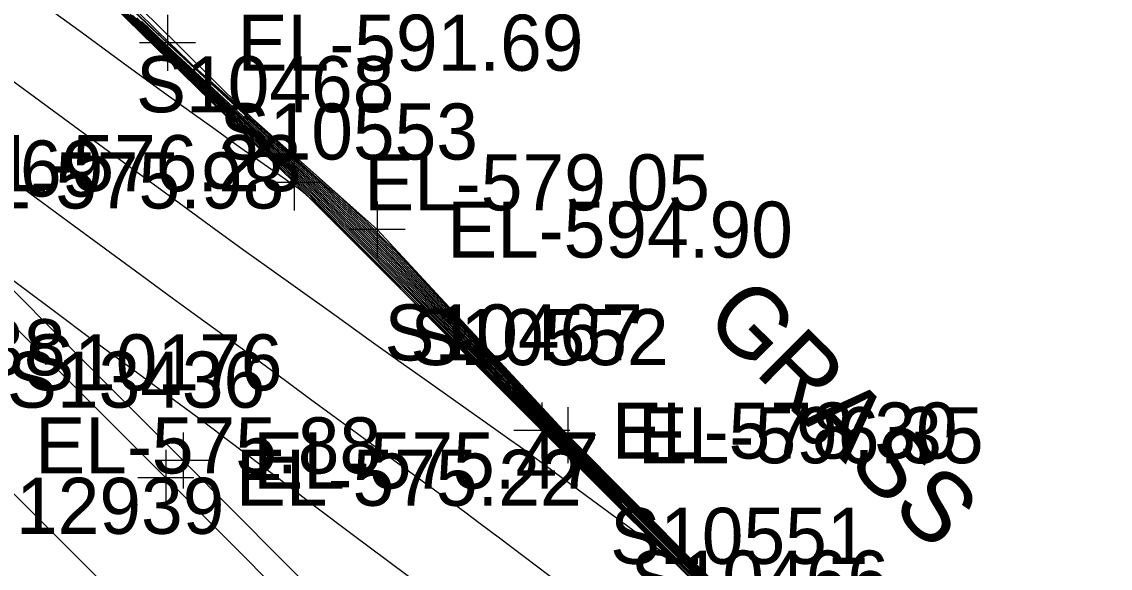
# Model space of a CAD drawing. Extents: x 1729869 to 1735532, y 648588 to 653771.
# Drawn here: x 1730867.7 to 1730945.5, y 652417.7 to 652456.6 of the extents above; entities that cross this region are included whole.
import ezdxf

# ---------------------------------------------------------------- set-up
doc = ezdxf.new("R2010")
doc.units = 0
for name, color, linetype in [('SURVEY - CONTOURS - Index with Text', 7, 'Continuous'), ('SURVEY - CONTOURS - Intermediate with optional Text', 7, 'Continuous'), ('SURVEY - DTM - Breaklines', 7, 'Continuous'), ('SURVEY - DTM - Breaklines - Points - Elevations', 7, 'Continuous'), ('SURVEY - DTM - Breaklines - Points - Locators', 7, 'Continuous'), ('SURVEY - DTM - Breaklines - Points - Numbers', 7, 'Continuous'), ('SURVEY - NON-TRANSPORTATION - Features', 7, 'Continuous'), ('SURVEY - NON-TRANSPORTATION - Features - Points - Elevations', 7, 'Continuous'), ('SURVEY - NON-TRANSPORTATION - Features - Points - Locators', 7, 'Continuous'), ('SURVEY - NON-TRANSPORTATION - Features - Points - Numbers', 7, 'Continuous'), ('SURVEY - TRANSPORTATION - Features', 7, 'Continuous'), ('SURVEY - TRANSPORTATION - Features - Points - Elevations', 7, 'Continuous'), ('SURVEY - TRANSPORTATION - Features - Points - Locators', 7, 'Continuous'), ('SURVEY - TRANSPORTATION - Features - Points - Numbers', 7, 'Continuous'), ('SURVEY - TRANSPORTATION - Roads', 7, 'Continuous'), ('SURVEY - TRANSPORTATION - Roads - Points - Elevations', 7, 'Continuous'), ('SURVEY - TRANSPORTATION - Roads - Points - Numbers', 7, 'Continuous'), ('SURVEY - VEGETATION - Features with Text', 7, 'Continuous')]:
    doc.layers.add(name, color=color, linetype=linetype)

msp = doc.modelspace()

# ---------------------------------------------------------------- linework, layer by layer
at = {"layer": 'SURVEY - CONTOURS - Index with Text'}
for points in [[(1730914.066, 652418.493), (1730911.05, 652421.491), (1730907.067, 652425.448), (1730905.192, 652427.318), (1730902.645, 652429.876), (1730898.714, 652433.826), (1730895.622, 652436.928), (1730892.984, 652439.567), (1730890.815, 652441.727), (1730888.981, 652443.544), (1730887.571, 652444.932), (1730886.274, 652446.197), (1730884.442, 652447.973), (1730879.698, 652452.564), (1730876.025, 652456.123), (1730872.847, 652459.198)], [(1730910.605, 652422.315), (1730908.192, 652424.728), (1730906.735, 652426.191), (1730905.751, 652427.189), (1730904.833, 652428.131), (1730901.704, 652431.361), (1730900.048, 652433.073), (1730898.229, 652434.95), (1730896.234, 652437.013), (1730894.241, 652439.066), (1730893.412, 652439.912), (1730892.766, 652440.562), (1730892.123, 652441.204), (1730891.379, 652441.937), (1730890.371, 652442.917), (1730888.853, 652444.383), (1730887.788, 652445.403), (1730885.195, 652447.864), (1730880.108, 652452.678), (1730878.977, 652453.751), (1730877.363, 652455.294), (1730875.482, 652457.103)], [(1730916.765, 652416.492), (1730913.51, 652419.775), (1730909.998, 652423.307), (1730908.516, 652424.799), (1730907.323, 652426.008), (1730906.639, 652426.707), (1730905.873, 652427.5), (1730905.239, 652428.165), (1730902.544, 652431.015), (1730898.775, 652435.013), (1730895.372, 652438.638), (1730894.7, 652439.351), (1730894.032, 652440.052), (1730893.483, 652440.62), (1730893.047, 652441.063), (1730892.61, 652441.501), (1730892.161, 652441.943), (1730891.817, 652442.277), (1730891.117, 652442.948), (1730890.41, 652443.617), (1730888.963, 652444.974), (1730887.478, 652446.357), (1730884.208, 652449.393), (1730883.653, 652449.906)], [(1730894.023, 652440.825), (1730897.722, 652436.789), (1730902.535, 652431.551), (1730904.528, 652429.39), (1730905.395, 652428.456), (1730905.821, 652428.001), (1730906.584, 652427.194), (1730907.345, 652426.399), (1730908.175, 652425.546), (1730909.022, 652424.682), (1730914.292, 652419.345), (1730918.255, 652415.322), (1730919.473, 652414.093), (1730920.347, 652413.221), (1730920.947, 652412.63)]]:
    msp.add_lwpolyline(points, dxfattribs=at)
at = {"layer": 'SURVEY - CONTOURS - Intermediate with optional Text'}
for points in [[(1730918.933, 652413.722), (1730911.001, 652421.616), (1730907.462, 652425.136), (1730905.838, 652426.758), (1730904.453, 652428.151), (1730901.048, 652431.593), (1730896.112, 652436.576), (1730893.837, 652438.866), (1730892.562, 652440.142), (1730891.192, 652441.505), (1730889.412, 652443.263), (1730888.186, 652444.468), (1730887.1, 652445.527), (1730885.397, 652447.174), (1730880.55, 652451.843), (1730877.837, 652454.463), (1730871.938, 652460.177)], [(1730875.059, 652458.766), (1730878.808, 652455.052), (1730881.929, 652451.975), (1730884.266, 652449.697), (1730884.705, 652449.275), (1730885.095, 652448.903), (1730885.444, 652448.572), (1730886.052, 652448.005), (1730886.709, 652447.402), (1730887.526, 652446.662), (1730889.336, 652445.029), (1730889.919, 652444.499), (1730890.339, 652444.114), (1730890.765, 652443.721), (1730891.195, 652443.321), (1730891.624, 652442.916), (1730892.05, 652442.509), (1730892.609, 652441.966), (1730893.041, 652441.537), (1730893.478, 652441.093), (1730894.022, 652440.53), (1730894.421, 652440.109), (1730894.822, 652439.682), (1730895.623, 652438.819), (1730898.978, 652435.176), (1730901.587, 652432.36), (1730903.816, 652429.963), (1730904.959, 652428.737), (1730905.71, 652427.939), (1730906.44, 652427.17), (1730907.115, 652426.469), (1730907.821, 652425.745), (1730908.942, 652424.606), (1730913.996, 652419.502), (1730918.321, 652415.122)], [(1730919.768, 652412.762), (1730910.147, 652422.31), (1730906.135, 652426.292), (1730904.032, 652428.387), (1730898.07, 652434.342), (1730895.502, 652436.907), (1730894.04, 652438.374), (1730891.902, 652440.533), (1730890.18, 652442.275), (1730889.777, 652442.678), (1730889.384, 652443.065), (1730889.005, 652443.43), (1730888.639, 652443.771), (1730888.288, 652444.083), (1730888.066, 652444.272), (1730887.849, 652444.449), (1730887.634, 652444.618), (1730887.42, 652444.781), (1730887.203, 652444.942), (1730886.74, 652445.275), (1730885.995, 652445.801), (1730883.391, 652447.628), (1730882.631, 652448.165), (1730881.541, 652448.941), (1730879.907, 652450.115), (1730877.875, 652451.586), (1730875.333, 652453.434), (1730871.812, 652456.006), (1730869.672, 652457.57)], [(1730917.593, 652415.255), (1730913.019, 652419.828), (1730907.962, 652424.878), (1730906.71, 652426.133), (1730905.635, 652427.221), (1730904.595, 652428.284), (1730901.669, 652431.289), (1730899.7, 652433.312), (1730897.716, 652435.35), (1730895.855, 652437.26), (1730893.983, 652439.176), (1730893.058, 652440.113), (1730892.368, 652440.804), (1730891.526, 652441.638), (1730890.596, 652442.548), (1730888.786, 652444.306), (1730887.697, 652445.354), (1730885.489, 652447.461), (1730881.204, 652451.534), (1730879.001, 652453.631), (1730877.147, 652455.41), (1730874.909, 652457.567)], [(1730917.05, 652416.272), (1730913.533, 652419.824), (1730910.027, 652423.356), (1730908.532, 652424.863), (1730907.525, 652425.884), (1730906.684, 652426.745), (1730905.939, 652427.519), (1730905.272, 652428.221), (1730903.482, 652430.122), (1730901.198, 652432.555), (1730898.837, 652435.074), (1730895.097, 652439.082), (1730894.391, 652439.831), (1730894.04, 652440.2), (1730893.496, 652440.764), (1730893.104, 652441.162), (1730892.711, 652441.556), (1730892.272, 652441.989), (1730891.908, 652442.343), (1730891.538, 652442.698), (1730890.785, 652443.41), (1730889.444, 652444.664), (1730887.516, 652446.453), (1730884.261, 652449.462), (1730879.78, 652453.587), (1730878.694, 652454.595), (1730877.747, 652455.483), (1730876.733, 652456.445), (1730875.302, 652457.812)], [(1730916.496, 652416.283), (1730912.386, 652420.386), (1730907.983, 652424.777), (1730906.33, 652426.433), (1730905.418, 652427.354), (1730903.13, 652429.687), (1730899.68, 652433.213), (1730896.173, 652436.795), (1730893.983, 652439.024), (1730893.029, 652439.986), (1730892.292, 652440.724), (1730891.419, 652441.589), (1730890.151, 652442.833), (1730888.721, 652444.228), (1730887.606, 652445.307), (1730885.823, 652447.016), (1730883.451, 652449.281), (1730879.388, 652453.162), (1730877.61, 652454.871), (1730874.936, 652457.452)], [(1730915.095, 652417.613), (1730909.382, 652423.302), (1730907.047, 652425.631), (1730905.909, 652426.772), (1730904.79, 652427.902), (1730901.593, 652431.15), (1730898.878, 652433.908), (1730896.143, 652436.686), (1730893.794, 652439.062), (1730892.609, 652440.251), (1730891.373, 652441.48), (1730890.181, 652442.655), (1730888.656, 652444.15), (1730887.511, 652445.263), (1730885.816, 652446.896), (1730880.667, 652451.834), (1730878.677, 652453.749), (1730874.965, 652457.334)], [(1730916.031, 652416.955), (1730913.099, 652419.895), (1730908.19, 652424.809), (1730906.76, 652426.249), (1730905.828, 652427.197), (1730905.105, 652427.942), (1730902.006, 652431.156), (1730900.049, 652433.189), (1730898.27, 652435.035), (1730896.264, 652437.122), (1730894.264, 652439.194), (1730893.725, 652439.749), (1730893.123, 652440.361), (1730892.52, 652440.965), (1730891.798, 652441.681), (1730891.194, 652442.27), (1730890.107, 652443.319), (1730888.62, 652444.745), (1730887.595, 652445.72), (1730884.333, 652448.8), (1730879.826, 652453.045), (1730878.683, 652454.128), (1730877.19, 652455.553), (1730875.41, 652457.262)], [(1730916.96, 652416.091), (1730913.444, 652419.623), (1730909.916, 652423.157), (1730908.19, 652424.889), (1730907.068, 652426.02), (1730906.227, 652426.874), (1730905.679, 652427.438), (1730904.867, 652428.279), (1730901.773, 652431.507), (1730900.051, 652433.305), (1730898.6, 652434.819), (1730896.295, 652437.231), (1730894.575, 652439.025), (1730893.718, 652439.911), (1730893.157, 652440.482), (1730892.597, 652441.045), (1730891.939, 652441.697), (1730891.262, 652442.356), (1730890.389, 652443.195), (1730888.985, 652444.536), (1730887.967, 652445.501), (1730884.399, 652448.857), (1730879.502, 652453.45), (1730878.444, 652454.449), (1730877.27, 652455.568), (1730875.661, 652457.11)], [(1730917.074, 652416.317), (1730913.557, 652419.873), (1730910.056, 652423.403), (1730908.548, 652424.925), (1730907.494, 652425.998), (1730906.73, 652426.783), (1730906.007, 652427.536), (1730905.305, 652428.277), (1730903.868, 652429.809), (1730901.571, 652432.268), (1730898.903, 652435.13), (1730895.162, 652439.164), (1730894.416, 652439.96), (1730894.045, 652440.35), (1730893.505, 652440.91), (1730892.989, 652441.434), (1730892.472, 652441.948), (1730891.999, 652442.408), (1730891.603, 652442.787), (1730891.201, 652443.167), (1730890.386, 652443.931), (1730888.873, 652445.333), (1730887.085, 652446.98), (1730885.302, 652448.616), (1730882.27, 652451.381), (1730881.249, 652452.315), (1730880.864, 652452.67), (1730880.467, 652453.04), (1730880.053, 652453.43), (1730879.618, 652453.842), (1730878.949, 652454.486), (1730878.213, 652455.201), (1730877.395, 652456.003), (1730875.902, 652457.475)], [(1730917.274, 652415.843), (1730913.466, 652419.673), (1730909.943, 652423.208), (1730908.191, 652424.968), (1730907.076, 652426.094), (1730906.289, 652426.897), (1730905.743, 652427.459), (1730904.885, 652428.353), (1730901.807, 652431.58), (1730899.78, 652433.706), (1730898.352, 652435.207), (1730896.059, 652437.62), (1730894.616, 652439.134), (1730894.013, 652439.762), (1730893.452, 652440.338), (1730892.933, 652440.865), (1730892.414, 652441.384), (1730891.947, 652441.844), (1730891.331, 652442.441), (1730890.399, 652443.334), (1730888.79, 652444.86), (1730887.728, 652445.86), (1730884.467, 652448.914), (1730879.476, 652453.573), (1730878.478, 652454.512), (1730877.353, 652455.581), (1730875.962, 652456.911)], [(1730917.559, 652415.624), (1730913.488, 652419.724), (1730909.97, 652423.258), (1730908.191, 652425.047), (1730907.085, 652426.168), (1730906.351, 652426.919), (1730905.808, 652427.48), (1730904.902, 652428.427), (1730901.84, 652431.653), (1730899.547, 652434.072), (1730898.07, 652435.634), (1730895.615, 652438.232), (1730894.658, 652439.243), (1730894.023, 652439.907), (1730893.468, 652440.479), (1730892.99, 652440.964), (1730892.511, 652441.443), (1730892.053, 652441.894), (1730891.4, 652442.527), (1730890.738, 652443.159), (1730889.357, 652444.464), (1730888.15, 652445.599), (1730884.537, 652448.968), (1730879.445, 652453.7), (1730878.513, 652454.574), (1730877.439, 652455.59), (1730876.314, 652456.664)], [(1730914.863, 652417.613), (1730914.623, 652417.829), (1730914.376, 652418.043), (1730913.994, 652418.363), (1730913.595, 652418.685), (1730913.181, 652419.009), (1730912.754, 652419.334), (1730912.317, 652419.662), (1730911.358, 652420.372), (1730908.039, 652422.815), (1730905.121, 652424.977), (1730904.089, 652425.735), (1730903.269, 652426.331), (1730902.599, 652426.812), (1730901.586, 652427.533), (1730898.912, 652429.417), (1730896.514, 652431.108), (1730894.757, 652432.357), (1730892.519, 652433.955), (1730890.179, 652435.634), (1730885.223, 652439.171), (1730883.741, 652440.234), (1730881.848, 652441.604), (1730879.597, 652443.24), (1730875.271, 652446.399), (1730871.536, 652449.134), (1730866.224, 652453.041)], [(1730906.248, 652416.477), (1730901.856, 652419.794), (1730900.38, 652420.902), (1730899.475, 652421.574), (1730898.568, 652422.243), (1730897.475, 652423.04), (1730895.1, 652424.765), (1730892.706, 652426.508), (1730891.359, 652427.496), (1730888.37, 652429.7), (1730886.676, 652430.955), (1730885.579, 652431.76), (1730883.239, 652433.46), (1730880.321, 652435.577), (1730878.475, 652436.925), (1730875.863, 652438.841), (1730871.49, 652442.061), (1730867.878, 652444.73), (1730863.438, 652448.021)], [(1730888.913, 652445.552), (1730889.899, 652444.658), (1730890.298, 652444.293), (1730890.724, 652443.901), (1730891.168, 652443.489), (1730891.624, 652443.06), (1730892.086, 652442.619), (1730892.649, 652442.071), (1730893.072, 652441.651), (1730893.506, 652441.211), (1730893.949, 652440.753), (1730894.391, 652440.289), (1730894.833, 652439.818), (1730895.274, 652439.344), (1730896.275, 652438.257), (1730899.498, 652434.739), (1730901.605, 652432.452), (1730903.748, 652430.134), (1730904.966, 652428.823), (1730905.763, 652427.972), (1730906.473, 652427.222), (1730907.118, 652426.551), (1730907.795, 652425.853), (1730908.581, 652425.051), (1730910.124, 652423.489), (1730913.796, 652419.776), (1730918.291, 652415.219)], [(1730895.345, 652417.056), (1730893.86, 652418.173), (1730891.334, 652420.067), (1730888.645, 652422.09), (1730886.875, 652423.43), (1730883.777, 652425.787), (1730882.415, 652426.822), (1730881.414, 652427.575), (1730880.182, 652428.491), (1730878.294, 652429.884), (1730875.727, 652431.775), (1730872.686, 652434.024), (1730870.078, 652435.962), (1730865.914, 652439.067)], [(1730903.414, 652430.712), (1730903.44, 652430.682), (1730903.588, 652430.517), (1730904.258, 652429.788), (1730905.25, 652428.718), (1730906.178, 652427.726), (1730906.842, 652427.025), (1730907.386, 652426.456), (1730907.922, 652425.899), (1730908.449, 652425.354), (1730909.477, 652424.3), (1730911.129, 652422.62), (1730915.122, 652418.571), (1730918.209, 652415.434)], [(1730910.547, 652423.301), (1730918.145, 652415.564)]]:
    msp.add_lwpolyline(points, dxfattribs=at)
at = {"layer": 'SURVEY - DTM - Breaklines'}
for points in [[(1730587.774, 652756.33), (1730594.925, 652741.91), (1730609.577, 652716.644), (1730625.689, 652692.371), (1730643.455, 652668.78), (1730662.354, 652646.079), (1730682.257, 652624.222), (1730702.707, 652602.668), (1730723.576, 652581.257), (1730744.651, 652559.957), (1730765.85, 652538.806), (1730769.397, 652535.272), (1730794.44, 652510.116), (1730815.612, 652488.907), (1730836.832, 652467.723), (1730858.033, 652446.55), (1730879.263, 652425.34), (1730900.421, 652404.063), (1730921.638, 652382.868), (1730942.829, 652361.634), (1730964.104, 652340.505), (1730985.371, 652319.345), (1731006.623, 652298.196)], [(1731173.177, 652162.133), (1731170.5, 652159.498), (1731153.304, 652177.685), (1731135.911, 652195.641), (1731118.174, 652213.343), (1731103.282, 652228.587), (1731085.963, 652246.682), (1731068.193, 652264.268), (1731049.977, 652281.46), (1731042.311, 652290.419), (1731041.406, 652292.943), (1731038.991, 652294.926), (1731037.062, 652296.182), (1731033.469, 652298.672), (1731021.7, 652310.15), (1731004.316, 652328.046), (1730986.687, 652345.773), (1730968.734, 652363.274), (1730957.995, 652374.725), (1730940.405, 652392.322), (1730922.559, 652409.914), (1730904.882, 652427.475), (1730887.191, 652445.181), (1730869.266, 652462.674)]]:
    msp.add_lwpolyline(points, dxfattribs=at)
at = {"layer": 'SURVEY - DTM - Breaklines - Points - Locators'}
for p, q in [((1730887.191, 652447.181), (1730887.191, 652443.181)), ((1730889.191, 652445.181), (1730885.191, 652445.181)), ((1730904.882, 652429.475), (1730904.882, 652425.475)), ((1730879.263, 652427.34), (1730879.263, 652423.34)), ((1730906.882, 652427.475), (1730902.882, 652427.475)), ((1730881.263, 652425.34), (1730877.263, 652425.34))]:
    msp.add_line(p, q, dxfattribs=at)
at = {"layer": 'SURVEY - NON-TRANSPORTATION - Features'}
msp.add_lwpolyline([(1731129.077, 652202.89), (1731120.396, 652211.708), (1731120.19, 652212.027), (1731106.2, 652226.321), (1731096.433, 652236.798), (1731082.025, 652250.676), (1731067.826, 652264.761), (1731054.94, 652277.741), (1731041.956, 652294.13), (1731033.801, 652299.661), (1731019.009, 652313.155), (1731005.147, 652327.576), (1730991.058, 652341.771), (1730976.781, 652355.779), (1730962.739, 652370.02), (1730948.65, 652384.215), (1730935.383, 652399.23), (1730920.832, 652412.964), (1730906.726, 652427.142), (1730893.11, 652441.809), (1730878.159, 652455.144), (1730863.664, 652468.934)], dxfattribs=at)
at = {"layer": 'SURVEY - NON-TRANSPORTATION - Features - Points - Locators'}
for p, q in [((1730878.159, 652457.144), (1730878.159, 652453.144)), ((1730880.159, 652455.144), (1730876.159, 652455.144)), ((1730893.11, 652443.809), (1730893.11, 652439.809)), ((1730895.11, 652441.809), (1730891.11, 652441.809)), ((1730906.726, 652429.142), (1730906.726, 652425.142)), ((1730908.726, 652427.142), (1730904.726, 652427.142))]:
    msp.add_line(p, q, dxfattribs=at)
at = {"layer": 'SURVEY - TRANSPORTATION - Features'}
msp.add_lwpolyline([(1730835.6, 652466.493), (1730856.805, 652445.317), (1730878.032, 652424.109), (1730899.189, 652402.834), (1730920.407, 652381.638), (1730941.598, 652360.404), (1730962.875, 652339.272), (1730984.142, 652318.113), (1731005.396, 652296.96), (1731008.075, 652296.352)], dxfattribs=at)
at = {"layer": 'SURVEY - TRANSPORTATION - Features - Points - Locators'}
for p, q in [((1730878.032, 652426.109), (1730878.032, 652422.109)), ((1730880.032, 652424.109), (1730876.032, 652424.109))]:
    msp.add_line(p, q, dxfattribs=at)
at = {"layer": 'SURVEY - TRANSPORTATION - Roads'}
msp.add_lwpolyline([(1730831.15, 652458.88), (1730843.882, 652446.168), (1730863.714, 652426.414), (1730875.025, 652415.105), (1730899.039, 652391.043), (1730910.369, 652379.748), (1730935.764, 652354.333), (1730956.03, 652334.21), (1730971.982, 652318.295), (1730987.466, 652302.848), (1731007.326, 652283.108), (1731032.831, 652257.697), (1731045.572, 652244.982), (1731076.702, 652213.886), (1731092.244, 652198.318)], dxfattribs=at)

# ---------------------------------------------------------------- texts
at = {"layer": 'SURVEY - DTM - Breaklines - Points - Elevations'}
for s, p in [('EL-576.23', (1730863.033, 652444.55)), ('EL-579.05', (1730892.191, 652443.181)), ('EL-578.30', (1730909.882, 652425.475)), ('EL-575.47', (1730884.263, 652423.34))]:
    msp.add_text(s, height=4, dxfattribs=at).set_placement(p)
at = {"layer": 'SURVEY - DTM - Breaklines - Points - Numbers'}
for s, p in [('S10468', (1730875.904, 652450.181)), ('S10467', (1730893.642, 652432.475)), ('S10176', (1730867.913, 652430.34)), ('S10466', (1730911.209, 652414.914))]:
    msp.add_text(s, height=4, dxfattribs=at).set_placement(p)
at = {"layer": 'SURVEY - NON-TRANSPORTATION - Features - Points - Elevations'}
for s, p in [('EL-591.69', (1730883.159, 652453.144)), ('EL-594.90', (1730898.11, 652439.809)), ('EL-596.35', (1730911.726, 652425.142))]:
    msp.add_text(s, height=4, dxfattribs=at).set_placement(p)
at = {"layer": 'SURVEY - NON-TRANSPORTATION - Features - Points - Numbers'}
for s, p in [('S10553', (1730881.87, 652446.809)), ('S10552', (1730895.486, 652432.142)), ('S10551', (1730909.75, 652417.964))]:
    msp.add_text(s, height=4, dxfattribs=at).set_placement(p)
at = {"layer": 'SURVEY - TRANSPORTATION - Features - Points - Elevations'}
for s, p in [('EL-575.98', (1730861.805, 652443.317)), ('EL-575.22', (1730883.032, 652422.109))]:
    msp.add_text(s, height=4, dxfattribs=at).set_placement(p)
at = {"layer": 'SURVEY - TRANSPORTATION - Features - Points - Numbers'}
msp.add_text('S13436', height=4, dxfattribs=at).set_placement((1730866.682, 652429.109))
at = {"layer": 'SURVEY - TRANSPORTATION - Roads - Points - Elevations'}
for s, p in [('EL-576.69', (1730848.882, 652444.168)), ('EL-575.88', (1730868.714, 652424.414))]:
    msp.add_text(s, height=4, dxfattribs=at).set_placement(p)
at = {"layer": 'SURVEY - TRANSPORTATION - Roads - Points - Numbers'}
for s, p in [('S12938', (1730852.427, 652431.414)), ('S12939', (1730863.77, 652420.105))]:
    msp.add_text(s, height=4, dxfattribs=at).set_placement(p)
at = {"layer": 'SURVEY - VEGETATION - Features with Text'}
msp.add_text('GRASS', height=5, rotation=315.14585, dxfattribs=at).set_placement((1730916.308, 652435.261))

doc.saveas('drawing.dxf')
